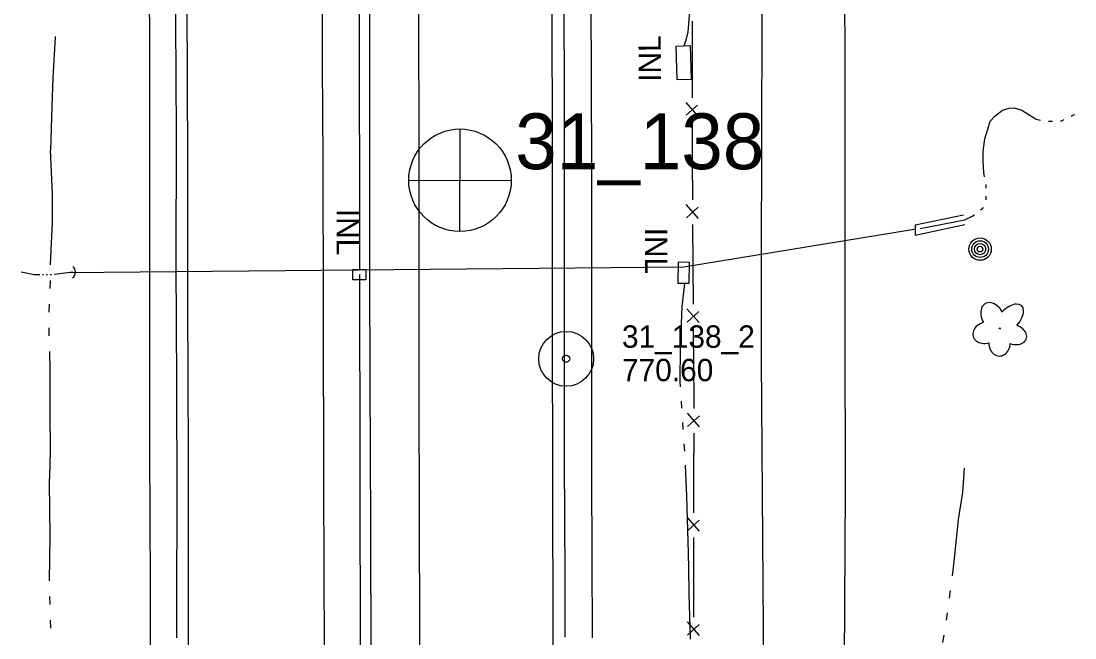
# Model space of a CAD drawing. Extents: x 589250 to 1188077, y 162953 to 363065.
# Drawn here: x 593950.7 to 594233.9, y 177372 to 177537.7 of the extents above; entities that cross this region are included whole.
import ezdxf

# ---------------------------------------------------------------- set-up
doc = ezdxf.new("R2010")
doc.units = 0
for name, color, linetype in [('E_DRN', 7, 'Continuous'), ('E_DRN_Pipe', 7, 'Continuous'), ('E_DRN_SS_UG', 7, 'Continuous'), ('E_DRN_Text', 7, 'Continuous'), ('E_FEN_P', 7, 'Continuous'), ('E_LAND_Vegetation', 7, 'Continuous'), ('E_MAP_PassPoints', 7, 'Continuous'), ('E_MAP_PhotoCenter', 7, 'Continuous'), ('E_MISCPROP', 7, 'Continuous'), ('E_RDWY', 7, 'Continuous'), ('E_RDWY_Gravel', 7, 'Continuous'), ('E_WAL', 7, 'Continuous'), ('E_WTR_FlowLine', 7, 'Continuous')]:
    doc.layers.add(name, color=color, linetype=linetype)

msp = doc.modelspace()

# ---------------------------------------------------------------- linework, layer by layer
at = {"layer": 'E_DRN'}
for p, q in [((594126.74, 177531.02), (594130.49, 177531.12)), ((594126.97, 177521.96), (594126.74, 177531.02)), ((594130.49, 177531.12), (594130.73, 177522.06)), ((594130.73, 177522.06), (594126.97, 177521.96)), ((594039.87, 177468.19), (594039.88, 177470.96)), ((594039.88, 177470.96), (594043.33, 177470.95)), ((594043.33, 177470.95), (594043.32, 177468.17)), ((594127.24, 177467.23), (594127.35, 177473.04)), ((594127.35, 177473.04), (594130.23, 177472.97)), ((594130.23, 177472.97), (594130.12, 177467.17)), ((594043.32, 177468.17), (594039.87, 177468.19)), ((594130.12, 177467.17), (594127.24, 177467.23))]:
    msp.add_line(p, q, dxfattribs=at)
msp.add_arc((593963.38, 177470.29), 1.93, 306.3424, 52.6026, dxfattribs=at)
at = {"layer": 'E_DRN_Pipe'}
msp.add_line((594041.72, 177470.75), (594041.33, 177716.29), dxfattribs=at)
for points in [[(593991.6, 177869), (593991.91, 177805.87), (593991.97, 177782.53), (593992.19, 177745.63), (593992.29, 177709.08), (593992.21, 177678.26), (593992.19, 177649.13), (593992.11, 177619.16), (593992.04, 177587.6), (593992.07, 177564.45), (593992.2, 177537.81), (593992.37, 177507.36), (593992.31, 177472.51), (593992.47, 177440.45), (593992.56, 177410.05), (593992.48, 177381.72), (593992.49, 177372)], [(594095.54, 177869.16), (594095.95, 177799.97), (594096.06, 177766.36), (594096.13, 177733.27), (594096.2, 177704.46), (594096.1, 177671.52), (594096.26, 177637.8), (594096.41, 177604.79), (594096.5, 177575.91), (594096.53, 177544.73), (594096.62, 177515.38), (594096.68, 177487.25), (594096.66, 177451.16), (594096.62, 177419.79), (594096.79, 177388.55), (594096.81, 177372.17)], [(593963.2, 177470.16), (594128.8, 177471.67), (594190.67, 177481.81)]]:
    msp.add_lwpolyline(points, dxfattribs=at)
at = {"layer": 'E_DRN_SS_UG'}
msp.add_line((594042.13, 177216), (594041.73, 177469.61), dxfattribs=at)
at = {"layer": 'E_FEN_P'}
for p, q in [((594131.1, 177527.38), (594131.08, 177537.69)), ((594131.11, 177517.08), (594131.1, 177527.38)), ((594132.56, 177512.28), (594129.43, 177515.87)), ((594129.43, 177512.44), (594132.49, 177515.15)), ((594131.13, 177500.39), (594131.12, 177510.7)), ((594131.2, 177489.69), (594131.13, 177500.39)), ((594132.73, 177484.72), (594129.46, 177488.43)), ((594129.48, 177484.87), (594132.64, 177487.7)), ((594131.31, 177472.36), (594131.24, 177483.07)), ((594131.38, 177461.66), (594131.31, 177472.36)), ((594132.91, 177456.7), (594129.64, 177460.4)), ((594129.66, 177456.85), (594132.82, 177459.67)), ((594131.49, 177444.34), (594131.42, 177455.04)), ((594131.54, 177436.86), (594131.49, 177444.34)), ((594131.54, 177433.64), (594131.54, 177436.86)), ((594133.03, 177428.66), (594129.79, 177432.39)), ((594129.79, 177428.83), (594132.97, 177431.63)), ((594131.52, 177416.31), (594131.53, 177427.01)), ((594131.51, 177405.61), (594131.52, 177416.31)), ((594129.76, 177400.8), (594132.94, 177403.61)), ((594133.01, 177400.63), (594129.77, 177404.36)), ((594131.5, 177388.28), (594131.51, 177398.99)), ((594131.49, 177377.58), (594131.5, 177388.28)), ((594133, 177372.61), (594129.74, 177376.33)), ((594129.75, 177372.77), (594132.92, 177375.58))]:
    msp.add_line(p, q, dxfattribs=at)
at = {"layer": 'E_LAND_Vegetation'}
msp.add_circle((594213.75, 177455.16), 0.128, dxfattribs=at)
for centre, major_axis, ratio in [((594211.84, 177458.13), (2.05, -3.69), 0.691916), ((594216.34, 177457.76), (-3.21, -3.51), 0.560249), ((594210.02, 177453.98), (3.49, 0.95), 0.782863), ((594217.42, 177453.54), (-3.4, 1.26), 0.716896), ((594213.64, 177451.17), (0.09, 3.45), 0.832022)]:
    msp.add_ellipse(centre, major_axis=major_axis, ratio=ratio, start_param=1.570796, end_param=4.712389, dxfattribs=at)
at = {"layer": 'E_MAP_PassPoints'}
for radius in [7.38, 7.38, 0.945, 0.945]:
    msp.add_circle((594097.17, 177446.98), radius, dxfattribs=at)
at = {"layer": 'E_MAP_PhotoCenter'}
for p, q in [((594068.59, 177508.74), (594068.52, 177481.34)), ((594068.59, 177508.74), (594068.52, 177481.34)), ((594054.9, 177494.94), (594082.36, 177494.93)), ((594054.9, 177494.94), (594082.36, 177494.93))]:
    msp.add_line(p, q, dxfattribs=at)
msp.add_circle((594068.64, 177494.95), 13.78, dxfattribs=at)
msp.add_circle((594068.64, 177494.95), 13.78, dxfattribs=at)
at = {"layer": 'E_MISCPROP'}
for radius in [3, 2.25, 1.5, 0.75]:
    msp.add_circle((594208.41, 177476.45), radius, dxfattribs=at)
at = {"layer": 'E_RDWY'}
for p, q in [((594031.56, 177580.68), (594031.64, 177525.84)), ((594171.94, 177564.01), (594172.03, 177528.61)), ((594093.25, 177556.38), (594093.42, 177501)), ((593995.53, 177500.27), (593995.31, 177542.68)), ((594057.63, 177499.42), (594057.54, 177544.35)), ((594149.8, 177502.74), (594149.81, 177541.68)), ((594172.03, 177528.61), (594172.08, 177503.26)), ((594031.64, 177525.84), (594031.82, 177500.47)), ((594149.68, 177475.8), (594149.8, 177502.74)), ((594172.08, 177503.26), (594172.07, 177455.31)), ((593995.53, 177461.92), (593995.53, 177500.27)), ((594031.82, 177500.47), (594031.91, 177460.1)), ((594057.66, 177468.72), (594057.63, 177499.42)), ((594093.42, 177501), (594093.44, 177458.55)), ((594149.69, 177446.73), (594149.68, 177475.8)), ((594057.71, 177436.63), (594057.66, 177468.72)), ((593995.64, 177421.07), (593995.53, 177461.92)), ((594031.91, 177460.1), (594031.98, 177413.52)), ((594093.44, 177458.55), (594093.46, 177411.48)), ((594172.07, 177455.31), (594172.11, 177411.84)), ((594149.96, 177410.68), (594149.69, 177446.73)), ((594057.74, 177405.97), (594057.71, 177436.63)), ((593995.65, 177379.66), (593995.64, 177421.07)), ((594031.98, 177413.52), (594032.1, 177367.95)), ((594093.46, 177411.48), (594093.57, 177375.05)), ((594172.11, 177411.84), (594171.89, 177364.76)), ((594150.2, 177374.59), (594149.96, 177410.68)), ((594057.89, 177372.66), (594057.74, 177405.97)), ((593995.66, 177342.85), (593995.65, 177379.66)), ((594093.57, 177375.05), (594093.64, 177336.85)), ((594150.42, 177332.12), (594150.2, 177374.59)), ((594058, 177342.04), (594057.89, 177372.66))]:
    msp.add_line(p, q, dxfattribs=at)
at = {"layer": 'E_RDWY_Gravel'}
for p, q in [((593985.26, 177533.67), (593985.16, 177574.85)), ((594103.82, 177543.98), (594103.96, 177498.97)), ((593985.29, 177498.56), (593985.26, 177533.67)), ((593985.33, 177460.21), (593985.29, 177498.56)), ((594103.96, 177498.97), (594104.01, 177457.57)), ((593985.31, 177422.49), (593985.33, 177460.21)), ((594104.01, 177457.57), (594104, 177415.69)), ((593985.47, 177386.32), (593985.31, 177422.49)), ((594104, 177415.69), (594104.13, 177371.98)), ((593985.54, 177348.44), (593985.47, 177386.32))]:
    msp.add_line(p, q, dxfattribs=at)
at = {"layer": 'E_WAL'}
for p, q in [((594044.43, 177501.39), (594044.42, 177558.76)), ((594044.43, 177470.14), (594044.43, 177501.39)), ((594203.96, 177485.6), (594190.92, 177482.93)), ((594190.92, 177482.93), (594190.96, 177480.23)), ((594190.96, 177480.23), (594204.32, 177483.11)), ((594044.51, 177441.03), (594044.43, 177470.14)), ((594044.64, 177402.16), (594044.51, 177441.03)), ((594044.8, 177358.14), (594044.64, 177402.16))]:
    msp.add_line(p, q, dxfattribs=at)
at = {"layer": 'E_WTR_FlowLine'}
for p, q in [((594129.95, 177534.71), (594130.38, 177540.4)), ((593959.84, 177533.38), (593959.26, 177522.48)), ((593959.84, 177533.54), (593959.84, 177533.38)), ((594129.3, 177532.45), (594129.95, 177534.71)), ((594128.89, 177531.07), (594129.3, 177532.45)), ((593959.26, 177522.48), (593958.99, 177514.73)), ((593958.99, 177514.73), (593958.57, 177503)), ((594212.36, 177512.14), (594214.42, 177513.77)), ((594214.42, 177513.77), (594216.2, 177514.3)), ((594216.2, 177514.3), (594217.59, 177514.43)), ((594217.59, 177514.43), (594219.67, 177513.81)), ((594219.67, 177513.81), (594221.35, 177512.67)), ((594210.52, 177508.72), (594211.1, 177510.81)), ((594211.1, 177510.81), (594212.36, 177512.14)), ((594221.35, 177512.67), (594223.44, 177511.36)), ((594223.44, 177511.36), (594224.63, 177511.09)), ((594226.76, 177510.84), (594227.77, 177510.82)), ((594227.77, 177510.82), (594227.83, 177510.82)), ((594229.98, 177510.94), (594230.37, 177510.96)), ((594230.37, 177510.96), (594230.99, 177511.25)), ((594232.93, 177512.18), (594233.19, 177512.31)), ((594233.19, 177512.31), (594233.9, 177512.65)), ((594209.7, 177506.06), (594210.52, 177508.72)), ((594209.25, 177502.81), (594209.7, 177506.06)), ((593959.09, 177491.3), (593958.57, 177503)), ((594209.24, 177500.07), (594209.25, 177502.81)), ((594209.39, 177497.07), (594209.24, 177500.07)), ((594209.62, 177495.89), (594209.39, 177497.07)), ((594210.06, 177493.58), (594210.01, 177493.83)), ((594210.07, 177492.79), (594210.06, 177493.58)), ((593959.15, 177483.49), (593959.09, 177491.3)), ((594210.01, 177489.65), (594210.08, 177490.7)), ((594204.32, 177484.3), (594206.44, 177485.4)), ((594206.44, 177485.4), (594206.89, 177485.7)), ((594208.55, 177486.97), (594209.15, 177487.47)), ((594209.15, 177487.47), (594209.26, 177487.72)), ((593958.65, 177474.38), (593959.15, 177483.49)), ((594192.28, 177481.97), (594204.32, 177484.3)), ((593958.63, 177472.25), (593958.65, 177474.38)), ((593950.69, 177470.35), (593954.16, 177469.62)), ((593954.16, 177469.62), (593955.69, 177469.62)), ((593956.4, 177469.61), (593956.75, 177469.61)), ((593957.45, 177469.61), (593957.8, 177469.61)), ((593958.49, 177465.88), (593958.56, 177468)), ((593958.5, 177469.61), (593958.61, 177469.61)), ((593958.61, 177469.61), (593958.85, 177469.64)), ((593959.54, 177469.73), (593964.59, 177470.37)), ((594128.36, 177460.94), (594129.03, 177467.2)), ((593958.27, 177459.52), (593958.34, 177461.64)), ((594127.89, 177449.66), (594128.36, 177460.94)), ((593958.28, 177453.15), (593958.25, 177455.27)), ((593958.5, 177443.87), (593958.38, 177448.91)), ((594127.78, 177440.93), (594127.89, 177449.66)), ((593958.5, 177432.1), (593958.5, 177443.87)), ((594127.88, 177439.43), (594127.78, 177440.93)), ((594128.27, 177433.69), (594128.14, 177435.6)), ((593958.59, 177422.86), (593958.5, 177432.1)), ((594128.66, 177427.95), (594128.53, 177429.86)), ((593958.46, 177418.13), (593958.59, 177422.86)), ((594129.04, 177422.2), (594128.91, 177424.12)), ((593958.35, 177413.62), (593958.46, 177418.13)), ((594129.61, 177410.04), (594129.22, 177418.37)), ((594203.77, 177411.05), (594204.26, 177417.64)), ((593958.52, 177399.31), (593958.35, 177413.62)), ((594130.06, 177394.77), (594129.61, 177410.04)), ((594202.62, 177403.85), (594203.77, 177411.05)), ((594201.46, 177392.49), (594202.62, 177403.85)), ((593958.35, 177387.36), (593958.52, 177399.31)), ((594130.11, 177390.57), (594130.06, 177394.77)), ((594200.96, 177388.69), (594201.46, 177392.49)), ((594130.19, 177383.9), (594130.11, 177390.57)), ((593958.51, 177381), (593958.45, 177383.12)), ((594130.59, 177371.63), (594130.19, 177383.9)), ((594200.18, 177382.71), (594200.44, 177384.71)), ((594199.34, 177376.74), (594199.63, 177378.73)), ((593958.66, 177374.63), (593958.63, 177376.75)), ((594198.4, 177370.79), (594198.75, 177372.77))]:
    msp.add_line(p, q, dxfattribs=at)

# ---------------------------------------------------------------- texts
at = {"layer": 'E_DRN_Text'}
for rotation, p in [(90.1114, (594122.63, 177521.41)), (270.0654, (594035.49, 177487.27)), (270.0654, (594118.39, 177482.21))]:
    msp.add_text('INL', height=6, rotation=rotation, dxfattribs=at).set_placement(p)
at = {"layer": 'E_MAP_PassPoints'}
for s, p in [('31_138_2', (594112.17, 177449.96)), ('31_138_2', (594112.17, 177449.96)), ('770.60', (594112.17, 177440.96)), ('770.60', (594112.17, 177440.96))]:
    msp.add_text(s, height=6, dxfattribs=at).set_placement(p)
at = {"layer": 'E_MAP_PhotoCenter'}
msp.add_text('31_138', height=15, dxfattribs=at).set_placement((594083.49, 177497.92))
msp.add_text('31_138', height=15, dxfattribs=at).set_placement((594083.49, 177497.92))

doc.saveas('drawing.dxf')
